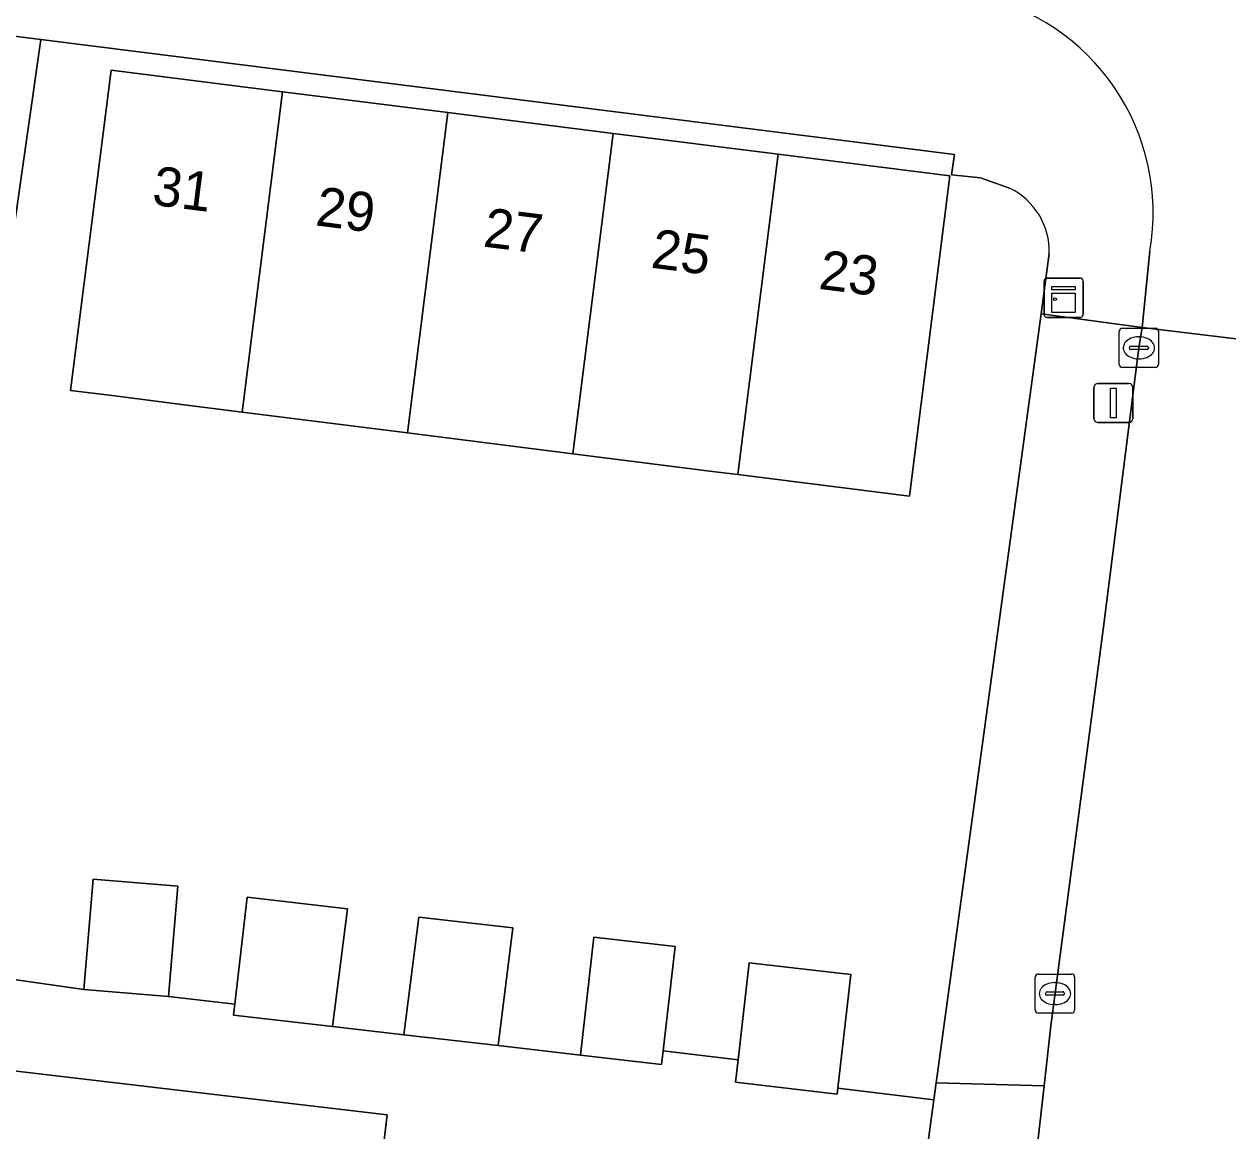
# Model space of a CAD drawing. Extents: x 158086 to 159499, y 382904 to 383981.
# Drawn here: x 158567 to 158597.73, y 383417.13 to 383445.38 of the extents above; entities that cross this region are included whole.
import ezdxf

# ---------------------------------------------------------------- set-up
doc = ezdxf.new("R2010")
doc.units = 0
for name, color, linetype in [('IMGEO_Erf', 7, 'Continuous'), ('IMGEO_Kast', 7, 'Continuous'), ('IMGEO_Kolk', 7, 'Continuous'), ('IMGEO_Lichtmast', 7, 'Continuous'), ('IMGEO_Pand', 7, 'Continuous'), ('IMGEO_Pand_nummerreeks', 7, 'Continuous'), ('IMGEO_Rijbaan_lokaal_open', 7, 'Continuous'), ('IMGEO_Voetpad_open', 7, 'Continuous')]:
    doc.layers.add(name, color=color, linetype=linetype)

msp = doc.modelspace()

# ---------------------------------------------------------------- linework, layer by layer
at = {"layer": 'IMGEO_Erf'}
for points in [[(158592.152, 383441.186), (158591.413, 383441.449), (158590.675, 383441.525), (158590.744, 383442.044), (158567.428, 383444.981), (158564.06, 383421.376), (158568.524, 383420.739), (158568.761, 383423.556), (158570.922, 383423.374), (158570.685, 383420.558), (158572.378, 383420.363), (158572.692, 383423.091), (158575.256, 383422.796), (158574.877, 383419.791), (158576.694, 383419.582), (158577.073, 383422.587), (158579.478, 383422.311), (158579.1, 383419.305), (158581.201, 383419.064), (158581.547, 383422.073), (158583.615, 383421.835), (158583.309, 383419.176), (158585.223, 383418.941), (158585.509, 383421.42), (158588.101, 383421.122), (158587.768, 383418.223), (158590.222, 383417.921), (158590.281, 383418.354), (158592.957, 383437.983)], [(158592.957, 383437.983), (158593.167, 383439.524)], [(158512.098, 383397.946), (158539.491, 383394.575), (158587.052, 383388.722), (158588.261, 383399.307), (158589.317, 383410.932), (158581.02, 383411.95), (158581.45, 383415.451), (158576.097, 383416.108), (158576.266, 383417.538), (158558.354, 383419.651), (158558.008, 383416.818), (158553.75, 383417.338), (158553.713, 383417.031), (158548.516, 383417.645), (158542.889, 383418.31), (158538.268, 383418.856), (158538.586, 383421.985), (158518.309, 383424.377), (158517.212, 383415.041)]]:
    msp.add_lwpolyline(points, dxfattribs=at)
msp.add_lwpolyline([(158571.085, 383435.661), (158569.251, 383435.893), (158568.189, 383436.027), (158568.594, 383439.242), (158569.22, 383444.202), (158573.6, 383443.65), (158577.816, 383443.118), (158582.033, 383442.586), (158586.249, 383442.054), (158590.63, 383441.502), (158589.6, 383433.327), (158585.219, 383433.879), (158584.64, 383433.952), (158581.003, 383434.411), (158576.786, 383434.943), (158572.57, 383435.474)], close=True, dxfattribs=at)
msp.add_arc((158591.383, 383439.576), 1.784, 358.343, 64.4827, dxfattribs=at)
at = {"layer": 'IMGEO_Kast'}
for p, q in [((158593.033, 383437.966), (158593.033, 383438.807)), ((158593.033, 383438.807), (158593.033, 383437.966)), ((158593.108, 383438.891), (158593.949, 383438.891)), ((158593.949, 383438.891), (158593.108, 383438.891)), ((158594.033, 383438.816), (158594.033, 383437.975)), ((158594.033, 383437.975), (158594.033, 383438.816)), ((158593.958, 383437.891), (158593.117, 383437.891)), ((158593.117, 383437.891), (158593.958, 383437.891))]:
    msp.add_line(p, q, dxfattribs=at)
for points in [[(158593.228, 383438.681), (158593.828, 383438.681), (158593.828, 383438.596), (158593.228, 383438.596), (158593.228, 383438.681)], [(158593.228, 383438.506), (158593.828, 383438.506), (158593.828, 383438.017), (158593.228, 383438.017), (158593.228, 383438.506)]]:
    msp.add_lwpolyline(points, dxfattribs=at)
msp.add_circle((158593.312, 383438.355), 0.0377, dxfattribs=at)
for centre, start, end in [((158593.111, 383438.813), 92.4484, 184.2845), ((158593.111, 383438.813), 92.4484, 184.2845), ((158593.955, 383438.813), 2.4484, 94.2845), ((158593.955, 383438.813), 2.4484, 94.2845), ((158593.111, 383437.969), 182.4484, 274.2845), ((158593.111, 383437.969), 182.4484, 274.2845), ((158593.955, 383437.969), 272.4484, 4.2845), ((158593.955, 383437.969), 272.4484, 4.2845)]:
    msp.add_arc(centre, 0.0779, start, end, dxfattribs=at)
at = {"layer": 'IMGEO_Kolk'}
for p, q in [((158594.954, 383436.687), (158594.954, 383437.539)), ((158595.029, 383437.613), (158595.881, 383437.613)), ((158595.955, 383437.539), (158595.955, 383436.687)), ((158595.442, 383437.393), (158595.467, 383437.393)), ((158595.213, 383437.107), (158595.213, 383437.119)), ((158595.651, 383437.07), (158595.253, 383437.07)), ((158595.256, 383437.156), (158595.654, 383437.156)), ((158595.697, 383437.119), (158595.697, 383437.107)), ((158595.881, 383436.613), (158595.029, 383436.613)), ((158595.465, 383436.833), (158595.44, 383436.833)), ((158592.811, 383420.207), (158592.811, 383421.059)), ((158592.886, 383421.133), (158593.738, 383421.133)), ((158593.299, 383420.913), (158593.324, 383420.913)), ((158593.812, 383421.059), (158593.812, 383420.207)), ((158593.07, 383420.627), (158593.07, 383420.639)), ((158593.113, 383420.676), (158593.511, 383420.676)), ((158593.554, 383420.639), (158593.554, 383420.627)), ((158593.508, 383420.59), (158593.11, 383420.59)), ((158593.322, 383420.353), (158593.297, 383420.353)), ((158593.738, 383420.133), (158592.886, 383420.133))]:
    msp.add_line(p, q, dxfattribs=at)
for points in [[(158594.954, 383436.687), (158594.954, 383437.539)], [(158595.029, 383437.613), (158595.881, 383437.613)], [(158595.955, 383437.539), (158595.955, 383436.687)], [(158595.881, 383436.613), (158595.029, 383436.613)], [(158592.811, 383420.207), (158592.811, 383421.059)], [(158592.886, 383421.133), (158593.738, 383421.133)], [(158593.812, 383421.059), (158593.812, 383420.207)], [(158593.738, 383420.133), (158592.886, 383420.133)]]:
    msp.add_lwpolyline(points, dxfattribs=at)
for centre, radius, start, end in [((158595.031, 383437.537), 0.0765, 91.552, 178.448), ((158595.031, 383437.537), 0.0765, 91.552, 178.448), ((158595.879, 383437.537), 0.0765, 1.552, 88.448), ((158595.879, 383437.537), 0.0765, 1.552, 88.448), ((158595.253, 383437.116), 0.0403, 85.8775, 175.7526), ((158595.25, 383437.106), 0.0366, 178.938, 274.7102), ((158595.654, 383437.113), 0.043, 264.8664, 352.4533), ((158595.658, 383437.118), 0.0386, 1.7309, 96.639), ((158595.031, 383436.689), 0.0765, 181.552, 268.448), ((158595.031, 383436.689), 0.0765, 181.552, 268.448), ((158595.879, 383436.689), 0.0765, 271.552, 358.448), ((158595.879, 383436.689), 0.0765, 271.552, 358.448), ((158592.888, 383421.057), 0.0765, 91.552, 178.448), ((158592.888, 383421.057), 0.0765, 91.552, 178.448), ((158593.736, 383421.057), 0.0765, 1.552, 88.448), ((158593.736, 383421.057), 0.0765, 1.552, 88.448), ((158593.11, 383420.636), 0.0403, 85.8775, 175.7526), ((158593.107, 383420.626), 0.0366, 178.938, 274.7102), ((158593.511, 383420.633), 0.043, 264.8664, 352.4533), ((158593.515, 383420.638), 0.0386, 1.7309, 96.639), ((158592.888, 383420.209), 0.0765, 181.552, 268.448), ((158592.888, 383420.209), 0.0765, 181.552, 268.448), ((158593.736, 383420.209), 0.0765, 271.552, 358.448), ((158593.736, 383420.209), 0.0765, 271.552, 358.448)]:
    msp.add_arc(centre, radius, start, end, dxfattribs=at)
for centre, major_axis, ratio, start_param, end_param in [((158595.441, 383437.113), (-0.387, 0.002), 0.722429, 4.712389, 7.853982), ((158595.466, 383437.113), (-0.39, 0.002), 0.717154, 1.570796, 4.712389), ((158593.298, 383420.633), (-0.387, 0.002), 0.722429, 4.712389, 7.853982), ((158593.323, 383420.633), (-0.39, 0.002), 0.717154, 1.570796, 4.712389)]:
    msp.add_ellipse(centre, major_axis=major_axis, ratio=ratio, start_param=start_param, end_param=end_param, dxfattribs=at)
at = {"layer": 'IMGEO_Lichtmast'}
for p, q in [((158594.308, 383435.305), (158594.308, 383436.105)), ((158594.308, 383436.105), (158594.308, 383435.305)), ((158594.408, 383436.205), (158595.198, 383436.205)), ((158595.198, 383436.205), (158594.408, 383436.205)), ((158595.298, 383436.105), (158595.298, 383435.305)), ((158595.298, 383435.305), (158595.298, 383436.105)), ((158595.198, 383435.205), (158594.408, 383435.205)), ((158594.408, 383435.205), (158595.198, 383435.205))]:
    msp.add_line(p, q, dxfattribs=at)
msp.add_lwpolyline([(158594.728, 383436.08), (158594.878, 383436.08), (158594.878, 383435.33), (158594.728, 383435.33), (158594.728, 383436.08)], dxfattribs=at)
for centre, start, end in [((158594.408, 383436.105), 90, 180), ((158594.408, 383436.105), 90, 180), ((158595.198, 383436.105), 0, 90), ((158595.198, 383436.105), 360, 90), ((158594.408, 383435.305), 180, 270), ((158594.408, 383435.305), 180, 270), ((158595.198, 383435.305), 270, 0), ((158595.198, 383435.305), 270, 0)]:
    msp.add_arc(centre, 0.1, start, end, dxfattribs=at)
at = {"layer": 'IMGEO_Pand'}
for points in [[(158573.6, 383443.65), (158569.22, 383444.202), (158568.594, 383439.242), (158568.189, 383436.027), (158569.251, 383435.893), (158571.085, 383435.661), (158572.57, 383435.474)], [(158577.816, 383443.118), (158573.6, 383443.65), (158572.57, 383435.474), (158576.786, 383434.943)], [(158581.003, 383434.411), (158582.033, 383442.586), (158577.816, 383443.118), (158576.786, 383434.943)], [(158581.003, 383434.411), (158584.64, 383433.952), (158585.219, 383433.879), (158586.249, 383442.054), (158582.033, 383442.586)], [(158585.219, 383433.879), (158589.6, 383433.327), (158590.63, 383441.502), (158586.249, 383442.054)], [(158568.761, 383423.556), (158568.524, 383420.739), (158570.685, 383420.558), (158570.922, 383423.374)], [(158575.256, 383422.796), (158572.692, 383423.091), (158572.378, 383420.363), (158572.346, 383420.082), (158574.877, 383419.791)], [(158579.478, 383422.311), (158577.073, 383422.587), (158576.694, 383419.582), (158579.1, 383419.305)], [(158581.201, 383419.064), (158583.269, 383418.826), (158583.309, 383419.176), (158583.615, 383421.835), (158581.547, 383422.073)], [(158588.101, 383421.122), (158585.509, 383421.42), (158585.223, 383418.941), (158585.157, 383418.369), (158587.75, 383418.07), (158587.768, 383418.223)]]:
    msp.add_lwpolyline(points, close=True, dxfattribs=at)
at = {"layer": 'IMGEO_Rijbaan_lokaal_open'}
msp.add_lwpolyline([(158595.731, 383439.579), (158595.534, 383437.632), (158600.336, 383437.057), (158600.678, 383439.414)], dxfattribs=at)
msp.add_lwpolyline([(158596.823, 383407.828), (158597.837, 383415.923), (158599.405, 383429.374), (158600.334, 383436.824), (158600.336, 383437.057), (158595.534, 383437.632), (158595.454, 383437.112), (158594.543, 383429.926), (158593.208, 383419.813), (158593.034, 383418.281), (158592.085, 383409.901), (158591.666, 383406.2), (158590.729, 383399.039), (158589.693, 383390.333), (158594.558, 383389.694), (158595.278, 383395.555), (158595.841, 383399.988)], close=True, dxfattribs=at)
msp.add_arc((158590.152, 383440.56), 5.665, 350.0273, 78.5943, dxfattribs=at)
at = {"layer": 'IMGEO_Voetpad_open'}
for points in [[(158467.922, 383460.711), (158465.083, 383459.086), (158465.945, 383457.765), (158469.678, 383457.295), (158500, 383453.475), (158518.558, 383451.137), (158520.455, 383450.898), (158565.647, 383445.205), (158567.428, 383444.981), (158590.744, 383442.044), (158590.675, 383441.525), (158591.413, 383441.449), (158592.152, 383441.186)], [(158558.354, 383419.651), (158576.266, 383417.538), (158576.097, 383416.108), (158581.45, 383415.451), (158589.746, 383414.433), (158589.795, 383414.791), (158590.222, 383417.921), (158587.768, 383418.223), (158587.75, 383418.07), (158585.157, 383418.369), (158585.223, 383418.941), (158583.309, 383419.176), (158583.269, 383418.826), (158581.201, 383419.064), (158579.1, 383419.305), (158576.694, 383419.582), (158574.877, 383419.791), (158572.346, 383420.082), (158572.378, 383420.363), (158570.685, 383420.558), (158568.524, 383420.739), (158564.06, 383421.376), (158567.428, 383444.981), (158565.647, 383445.205)], [(158593.167, 383439.524), (158592.957, 383437.983), (158595.534, 383437.632), (158595.731, 383439.579)]]:
    msp.add_lwpolyline(points, dxfattribs=at)
for points in [[(158594.543, 383429.926), (158595.454, 383437.112), (158595.534, 383437.632), (158592.957, 383437.983), (158590.281, 383418.354), (158593.034, 383418.281), (158593.208, 383419.813)], [(158593.034, 383418.281), (158590.281, 383418.354), (158590.222, 383417.921), (158589.795, 383414.791), (158591.391, 383414.607), (158590.93, 383410.046), (158592.085, 383409.901)]]:
    msp.add_lwpolyline(points, close=True, dxfattribs=at)
for centre, radius, start, end in [((158590.152, 383440.56), 5.665, 350.0273, 78.5943), ((158591.383, 383439.576), 1.784, 358.343, 64.4827)]:
    msp.add_arc(centre, radius, start, end, dxfattribs=at)

# ---------------------------------------------------------------- texts
at = {"layer": 'IMGEO_Pand_nummerreeks'}
for s, rotation, p in [('31', 352.8151, (158570.243, 383440.767)), ('29', 352.8124, (158574.413, 383440.241)), ('27', 352.8124, (158578.695, 383439.701)), ('25', 352.8124, (158582.977, 383439.161)), ('23', 352.8124, (158587.259, 383438.621))]:
    msp.add_text(s, height=1, rotation=rotation, dxfattribs=at).set_placement(p)

doc.saveas('drawing.dxf')
